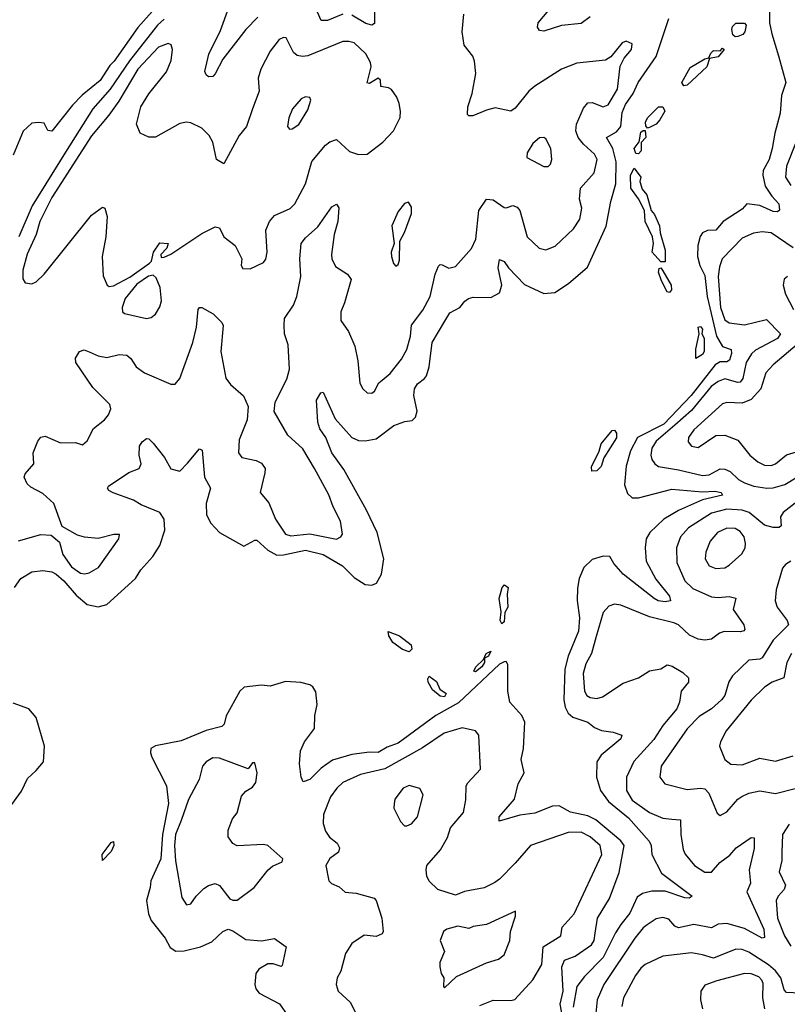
# Model space of a CAD drawing. Extents: x 1771496 to 1971148, y 471553 to 643630.
# Tile 609 of 656: x 1889440 to 1892919, y 620665 to 625129. Entities that reach past the tile are written whole.
import ezdxf

# ---------------------------------------------------------------- set-up
doc = ezdxf.new("R2010")
doc.units = 0

msp = doc.modelspace()

# ---------------------------------------------------------------- linework, layer by layer
at = {"layer": '0CON10XD'}
for points in [[(1890131, 625269), (1889975, 625093.6), (1889868, 624942), (1889848.1, 624921.9), (1889805, 624853.4), (1889723.3, 624786.7), (1889678.4, 624741.6), (1889585, 624623.3), (1889567, 624627), (1889550, 624660), (1889525, 624663.3), (1889495, 624660), (1889455, 624623.3), (1889410.8, 624515)], [(1890905, 625154.2), (1890835, 625126.4), (1890806.3, 625126.3), (1890766.8, 625215)], [(1891048.4, 625215), (1891048.1, 625111.9), (1891035.4, 625104.6), (1891007.8, 625112.2), (1890945, 625150)], [(1889735, 622616.4), (1889755, 622621.8), (1889796.7, 622645), (1889888.8, 622775), (1889892.5, 622795), (1889865.9, 622795.9), (1889795, 622777.5), (1889732.9, 622782.9), (1889702.3, 622792.3), (1889631.7, 622831.7), (1889594.4, 622935), (1889545, 622980.5), (1889489.8, 623009.8), (1889474, 623025), (1889460, 623055), (1889465, 623070), (1889503.8, 623115), (1889500.8, 623165), (1889522, 623218), (1889535, 623235.8), (1889555, 623240.6), (1889625, 623210.6), (1889692, 623212), (1889725, 623202), (1889745, 623220), (1889773.6, 623276.4), (1889824.6, 623315.4), (1889842.4, 623337.6), (1889852.2, 623365), (1889848.9, 623385), (1889771.2, 623461.2), (1889694.2, 623575), (1889692.4, 623595), (1889710.4, 623625), (1889732.6, 623632.6), (1889754.1, 623624.1), (1889795, 623605.4), (1889835, 623597.3), (1889890.7, 623610.7), (1889925, 623608.5), (1889943.1, 623593.1), (1889966.9, 623555), (1890005, 623527.5), (1890125, 623476.7), (1890145, 623476.7), (1890165, 623502.5), (1890224.5, 623665), (1890240.5, 623735), (1890248, 623815), (1890255, 623823.8), (1890265, 623824), (1890316, 623795), (1890356.4, 623756.4), (1890362.2, 623742.2), (1890351.2, 623625), (1890373.3, 623503.3), (1890395.7, 623475), (1890454.6, 623424.6), (1890475.7, 623375), (1890470, 623315), (1890434.4, 623225), (1890431.9, 623165), (1890446.7, 623145), (1890511.2, 623131.2), (1890535, 623118.1), (1890551.9, 623095), (1890550.5, 623075), (1890529.2, 622985), (1890568.7, 622938.7), (1890598.9, 622865), (1890645, 622796.9), (1890668.4, 622788.4), (1890755, 622798.5), (1890875, 622774.6), (1890895, 622784.3), (1890903.4, 622796.6), (1890893.8, 622855), (1890859.9, 622919.9), (1890840.9, 622975), (1890776.1, 623095), (1890723.3, 623183.3), (1890654.5, 623245), (1890593, 623353), (1890596.9, 623395), (1890650.7, 623499.3), (1890663.1, 623545), (1890656.2, 623655), (1890640, 623705), (1890638.2, 623745), (1890640.5, 623775), (1890680.9, 623835), (1890696.2, 623873.8), (1890713.3, 623965), (1890709.2, 624045), (1890716, 624114), (1890735, 624140), (1890790.3, 624189.7), (1890855, 624281.2), (1890875, 624293.3), (1890885.7, 624275.7), (1890881.8, 624215), (1890865.4, 624155), (1890852.5, 624065), (1890854.7, 624045), (1890870.5, 624010.5), (1890925.8, 623975), (1890942.1, 623952.1), (1890912.3, 623845), (1890895.3, 623805), (1890894.6, 623765), (1890930, 623715), (1890958.5, 623648.5), (1890972.4, 623582.4), (1890981.7, 623481.7), (1890994.2, 623455), (1891015, 623438), (1891035, 623435.8), (1891047.5, 623445), (1891067.4, 623482.6), (1891082, 623495), (1891119.4, 623525), (1891169.9, 623590.1), (1891195, 623634.2), (1891210.9, 623695), (1891216.2, 623743.8), (1891267.2, 623812.8), (1891300.5, 623875), (1891322.1, 623975), (1891337.8, 624012.2), (1891345, 624019.2), (1891355, 624018.6), (1891385, 624002.5), (1891415, 624010.8), (1891488.2, 624091.8), (1891507.3, 624135), (1891521.1, 624265), (1891555, 624316), (1891585, 624311.9), (1891635, 624277.5), (1891645, 624275.6), (1891675, 624286.7), (1891695, 624280), (1891706.4, 624265), (1891740.5, 624145), (1891794.1, 624094.1), (1891825, 624085.6), (1891867, 624103), (1891949.4, 624180.6), (1891978, 624225), (1891988.1, 624275), (1891977.7, 624315), (1891981.5, 624365), (1892043.1, 624435), (1892056.8, 624495), (1892045, 624520), (1891994.8, 624564.8), (1891970.7, 624595), (1891960.4, 624625), (1891964.1, 624655.9), (1891995, 624727.5), (1892015, 624752.2), (1892035, 624753.3), (1892085, 624734.4), (1892106.9, 624743.1), (1892148.9, 624815), (1892161.4, 624918.6), (1892179.2, 624955), (1892212, 624995), (1892215, 625020), (1892188.3, 625031.7), (1892170, 625025), (1892119.7, 624960.3), (1892095, 624945.8), (1891965, 624932.5), (1891895, 624904.5), (1891775, 624828.5), (1891747.8, 624805), (1891685, 624728.6), (1891665.4, 624714.6), (1891595, 624729.5), (1891555, 624718.9), (1891494, 624694), (1891475, 624693.3), (1891470, 624700), (1891470.6, 624735), (1891490.8, 624795), (1891506.4, 624885), (1891501.7, 624941.7), (1891494.1, 624964.1), (1891454.3, 625014.3), (1891444.6, 625075), (1891452.5, 625155)], [(1890518.6, 625141.4), (1890465.2, 625084.8), (1890359.9, 624950.1), (1890325, 624884), (1890315, 624872), (1890295, 624870.8), (1890285, 624878.8), (1890279.5, 624895), (1890297.2, 624972.8), (1890349.9, 625080.1), (1890387.6, 625185)], [(1892025, 625142.1), (1891985, 625111.5), (1891895, 625102.7), (1891815, 625078), (1891795, 625080), (1891786.2, 625095), (1891790, 625115), (1891837.9, 625172.1)], [(1892838, 625165), (1892838.4, 625115), (1892848.1, 625065), (1892878.5, 624965), (1892911.9, 624845), (1892892.2, 624785), (1892886.3, 624705), (1892861.8, 624615), (1892850.7, 624545), (1892835.9, 624495), (1892809.6, 624445), (1892807.3, 624425), (1892819.2, 624375), (1892849.4, 624329.4), (1892881.1, 624295), (1892884.2, 624265.8), (1892875, 624258), (1892855, 624259.5), (1892795, 624287.1), (1892735.7, 624294.3), (1892715, 624270), (1892627.8, 624215), (1892595, 624175.4), (1892556.4, 624173.6), (1892535, 624162.9), (1892523.2, 624146.8), (1892513.6, 624105), (1892512, 624055), (1892521.9, 624015), (1892545, 623969.2), (1892554.9, 623875), (1892598.4, 623695), (1892625, 623647.7), (1892664.1, 623634.1), (1892665.8, 623615.7), (1892656.6, 623585), (1892645, 623578.1), (1892615, 623577.9), (1892592.2, 623565), (1892482.8, 623425), (1892359.5, 623295), (1892240.3, 623235), (1892208.4, 623175), (1892188.2, 623105), (1892180.5, 623020.5), (1892195, 622981.1), (1892215, 622962.1), (1892245, 622961.2), (1892395, 623000.6), (1892535, 622988.9), (1892591, 622991), (1892619.2, 622985), (1892625, 622973.5), (1892535, 622951.7), (1892425, 622904.3)], [(1889416.6, 622555), (1889445, 622595.8), (1889495, 622626.3), (1889545, 622631.9), (1889584.7, 622625.3), (1889605, 622615.6), (1889640.4, 622585), (1889695, 622520), (1889745, 622478), (1889795, 622466.9), (1889835, 622477.5), (1889963.8, 622596.2), (1889989.4, 622635), (1890042.9, 622695), (1890075.4, 622745), (1890097.2, 622815), (1890093.8, 622865), (1890075, 622895.4), (1889989.9, 622929.9), (1889955, 622951.5), (1889863.7, 622983.7), (1889843.3, 622995), (1889838, 623005), (1889842.5, 623015), (1889935, 623075.8), (1889981.2, 623095), (1889990.8, 623115), (1889980.5, 623155), (1889983.3, 623195), (1889995, 623216), (1890015, 623230), (1890025, 623228.6), (1890045, 623210), (1890096.5, 623145), (1890125, 623092.9), (1890165, 623082.2), (1890200.7, 623119.3), (1890255, 623184), (1890267.4, 623177.4), (1890277.1, 623055), (1890304.3, 623005), (1890285.4, 622935), (1890286.4, 622885), (1890306.6, 622846.6), (1890345, 622803.5), (1890455, 622742), (1890505, 622770), (1890515, 622769.5), (1890565, 622724.7), (1890605, 622702.1), (1890635, 622702.6), (1890735, 622723.5), (1890814.9, 622704.9), (1890902.8, 622652.8), (1890955, 622600.4), (1891005, 622568.8), (1891035, 622564.7), (1891056.7, 622575), (1891079.1, 622615), (1891090.4, 622685), (1891060.4, 622805), (1891010.9, 622905), (1890909.2, 623089.3), (1890854.7, 623165), (1890826.9, 623235), (1890799.6, 623275), (1890791.5, 623305), (1890785.6, 623405), (1890805, 623437.5), (1890815, 623440), (1890869, 623319), (1890945, 623235.5), (1890975, 623221.6), (1891005, 623219.2), (1891055, 623229.6), (1891135, 623289.5), (1891185, 623307.5), (1891218.3, 623311.7), (1891233.3, 623326.7), (1891240.5, 623355), (1891225.7, 623425), (1891229.7, 623455), (1891242.3, 623477.7), (1891275, 623502.4), (1891282.8, 623515), (1891295, 623556), (1891308.9, 623665), (1891366.9, 623763.1), (1891389.1, 623800.9), (1891434.5, 623825), (1891456.7, 623853.3), (1891474.3, 623865.7), (1891495, 623871.6), (1891575, 623870), (1891615, 623890.3), (1891624.8, 623925), (1891608.3, 624005), (1891615, 624042), (1891635, 624033.1), (1891654.5, 624004.5), (1891728.3, 623928.3), (1891815, 623887.5), (1891865, 623892.9), (1891926.9, 623933.1), (1892013.2, 624006.8), (1892097.4, 624192.6), (1892118.4, 624305), (1892141.3, 624385), (1892142.6, 624485), (1892127.6, 624545), (1892098.9, 624595), (1892145, 624621.3), (1892164.5, 624645.5), (1892171, 624709), (1892185.2, 624745), (1892220.2, 624795), (1892243.2, 624845), (1892325, 624961.8), (1892381.4, 625135)], [(1890095, 625131.5), (1890065, 625104.3), (1889937.3, 624942.7), (1889849.8, 624815), (1889771, 624725), (1889648, 624528), (1889496.2, 624285), (1889435.2, 624145)], [(1892681.8, 625051.8), (1892671.4, 625061.4), (1892666.8, 625085), (1892671.1, 625098.9), (1892685, 625113.2), (1892725, 625114), (1892732.5, 625105), (1892725.7, 625074.3), (1892717.5, 625062.5), (1892695, 625052.5), (1892681.8, 625051.8)], [(1889845, 623919.2), (1889865, 623923.1), (1889938.3, 623961.8), (1890027.5, 624025), (1890037.5, 624035), (1890046.2, 624075), (1890075, 624117.5), (1890112.5, 624115), (1890106.7, 624093.3), (1890080, 624065), (1890080.7, 624050.7), (1890095, 624052.5), (1890125, 624065.8), (1890265, 624160.5), (1890325, 624189.6), (1890345, 624185.6), (1890365.3, 624145.3), (1890416.9, 624105), (1890447.1, 624045), (1890443.6, 624015), (1890451.1, 624001.1), (1890485, 623999.2), (1890545, 624029.2), (1890555, 624043.3), (1890561.9, 624075), (1890556, 624175), (1890571.6, 624215), (1890595, 624242.3), (1890665, 624272.7), (1890686.5, 624295), (1890735.5, 624385), (1890764, 624486), (1890825, 624560.9), (1890845, 624575.5), (1890875, 624585.8), (1890935, 624531.5), (1890975, 624518.5), (1891015, 624519.4), (1891085.8, 624574.2), (1891133.5, 624625), (1891164.2, 624685.8), (1891166, 624715), (1891158.9, 624748.9), (1891148.3, 624778.3), (1891125, 624813.1), (1891111.2, 624821.2), (1891075.9, 624825.9), (1891075.6, 624855.6), (1891065, 624863.8), (1891025, 624840), (1891015, 624842.5), (1891033.2, 624915), (1891030.4, 624935), (1891008.8, 624975), (1890955, 625024.6), (1890931.2, 625031.2), (1890905, 625030), (1890746, 624965), (1890722.1, 624962.1), (1890697.5, 624967.5), (1890681.2, 624981.2), (1890647.6, 625047.6), (1890635, 625049.2), (1890615, 625039.4), (1890575, 624987.1), (1890532.5, 624905), (1890520, 624865), (1890525.7, 624805), (1890494.5, 624725), (1890467.7, 624645), (1890434.5, 624605), (1890365, 624475.7), (1890332.2, 624495), (1890314.7, 624574.7), (1890298.8, 624605), (1890265, 624637.5), (1890215, 624661.1), (1890195, 624664.5), (1890165, 624658.2), (1890055, 624596.7), (1890025, 624597.5), (1889985.8, 624615), (1889968.5, 624655), (1889989.1, 624735), (1890025, 624793.1), (1890105, 624892.9), (1890125.6, 624945), (1890132.9, 624995), (1890126, 625015), (1890112, 625022), (1890069.4, 625005), (1889975.3, 624905), (1889889.6, 624760.4), (1889843.1, 624696.9), (1889765, 624602.7), (1889585, 624323.2), (1889531.1, 624215), (1889514.8, 624155.2), (1889473.7, 624066.3), (1889453.9, 623993.9), (1889454.6, 623954.6), (1889465, 623936), (1889495, 623931.4), (1889515, 623941.4), (1889551.1, 623975), (1889765, 624242.5), (1889815, 624278.8), (1889826.2, 624275), (1889836.7, 624236.7), (1889830.5, 624145), (1889814, 624055), (1889818.3, 623968.3), (1889836.2, 623925), (1889845, 623919.2)], [(1892450, 624830), (1892440.8, 624845), (1892477.9, 624912.1), (1892545, 624952.5), (1892563.3, 624956.7), (1892572.3, 624977.7), (1892585, 624989.1), (1892615, 624987.5), (1892625, 625000), (1892632.5, 624995), (1892605, 624961.2), (1892565.8, 624954.2), (1892553.5, 624915), (1892465, 624831.9), (1892450, 624830)], [(1890663, 624633), (1890675, 624633.8), (1890705, 624654.2), (1890745, 624721.2), (1890758.8, 624765), (1890755, 624776.7), (1890735, 624779.2), (1890715, 624770.8), (1890675.8, 624725), (1890659.2, 624685), (1890654, 624645), (1890663, 624633)], [(1892285, 624638), (1892277.9, 624647.9), (1892276.5, 624665), (1892284.6, 624685), (1892334.4, 624735), (1892355, 624734.4), (1892363.5, 624715), (1892341.8, 624675), (1892325, 624655.4), (1892295, 624640.5), (1892285, 624638)], [(1892245, 624520.9), (1892232.2, 624522.2), (1892225.5, 624545), (1892247.5, 624575), (1892255, 624618.8), (1892265, 624627.5), (1892275, 624627.5), (1892277.3, 624595), (1892257, 624573), (1892257.1, 624535), (1892245, 624520.9)], [(1891835, 624463.3), (1891845.7, 624474.3), (1891852, 624495), (1891846.7, 624545), (1891825, 624589.2), (1891815, 624595.6), (1891795, 624594.3), (1891765, 624568), (1891740, 624525), (1891738.8, 624505), (1891815, 624463.8), (1891835, 624463.3)], [(1892959.2, 624575), (1892915.2, 624465), (1892910.5, 624415), (1892935, 624377.3)], [(1892365, 624030.8), (1892345, 624030.8), (1892306.4, 624075), (1892312.5, 624115), (1892307.3, 624145), (1892274.6, 624215), (1892272.2, 624265), (1892245, 624317.5), (1892209.5, 624365), (1892208.5, 624425), (1892225, 624456.7), (1892254.4, 624415), (1892251.1, 624395), (1892261.6, 624361.6), (1892281.8, 624335), (1892301.9, 624265), (1892316.8, 624246.8), (1892339.7, 624195), (1892342.6, 624162.6), (1892364.7, 624085), (1892365, 624030.8)], [(1891145, 624012.5), (1891155, 624020), (1891160.7, 624039.3), (1891162.5, 624125), (1891183.8, 624165), (1891215, 624250), (1891215, 624280), (1891201.7, 624301.7), (1891183.6, 624296.4), (1891155, 624260), (1891126.2, 624195), (1891137.5, 624115), (1891124, 624075), (1891124.2, 624055), (1891134.1, 624024.1), (1891145, 624012.5)], [(1892945, 624095.3), (1892845, 624163.1), (1892805, 624167.3), (1892765, 624161.8), (1892715, 624139.3), (1892623.4, 624045), (1892610.9, 624009.1), (1892604.9, 623965), (1892616.5, 623825), (1892635, 623768.2), (1892655.3, 623755.3), (1892725, 623745.3), (1892825, 623770), (1892888.2, 623705), (1892875, 623683.7), (1892775, 623630.5), (1892756.1, 623613.9), (1892733, 623575), (1892716.8, 623503.2), (1892705, 623485.9), (1892695, 623483.9), (1892635, 623500.6), (1892605, 623489.5), (1892574.4, 623465.6), (1892485, 623358.1), (1892408.6, 623291.4), (1892325, 623219.1), (1892305, 623187.1), (1892300.9, 623155), (1892305.3, 623135), (1892318.5, 623115), (1892335, 623103.2), (1892425, 623088.9), (1892535, 623062.2), (1892565, 623065.8), (1892615, 623092.7), (1892635, 623092), (1892660.1, 623080.1), (1892698.2, 623045), (1892725, 623030), (1892767.5, 623015), (1892825.5, 623005.5), (1892855, 623006.8), (1892908.3, 623021.7), (1892965, 623056)], [(1892385, 623892.5), (1892375, 623895.6), (1892348.9, 623945), (1892334.7, 623985), (1892338, 624002), (1892345, 624004), (1892355, 623990.8), (1892391.8, 623925), (1892394.4, 623905), (1892385, 623892.5)], [(1890015, 623774.4), (1890035, 623779.4), (1890055.3, 623794.7), (1890075, 623828), (1890082, 623855), (1890076.9, 623915), (1890058.5, 623958.5), (1890045, 623971.1), (1890023.4, 623966.6), (1889970.4, 623929.6), (1889918.3, 623865), (1889903.6, 623825), (1889905.5, 623805.5), (1889915, 623797.1), (1890015, 623774.4)], [(1892920, 623965), (1892905, 623953.3), (1892899.4, 623925), (1892910.5, 623885), (1892946.8, 623815)], [(1892505, 623592.5), (1892504.6, 623635), (1892518.8, 623705), (1892514.4, 623735), (1892525, 623738.9), (1892535, 623726.2), (1892531.2, 623705), (1892542.2, 623685), (1892541.8, 623625), (1892535, 623610.6), (1892505, 623592.5)], [(1892963.9, 623656.1), (1892854.6, 623565), (1892821.7, 623528.3), (1892798.2, 623455), (1892755, 623407.1), (1892715, 623391.1), (1892645, 623393.2), (1892625, 623387.3), (1892495, 623270), (1892470.4, 623235), (1892470, 623215), (1892484.4, 623195), (1892515, 623190), (1892595, 623243.8), (1892636.2, 623246.2), (1892695, 623222.2), (1892748.9, 623155), (1892785, 623124), (1892815, 623110.3), (1892845, 623108.5), (1892865.6, 623115), (1892915, 623156.2), (1892975, 623174.2)], [(1892032.5, 623082.5), (1892032, 623102), (1892066.5, 623173.5), (1892075, 623205.7), (1892125, 623266), (1892135, 623267.5), (1892144.5, 623254.5), (1892145, 623234), (1892087.4, 623142.6), (1892075, 623103.3), (1892055, 623083.8), (1892032.5, 623082.5)], [(1892955, 622936.8), (1892899.5, 622895), (1892887.3, 622875), (1892891.4, 622835), (1892882.5, 622827.5), (1892855, 622827.1), (1892815, 622837.1), (1892746.6, 622895), (1892715, 622905.8), (1892645, 622910.6), (1892575, 622892.6), (1892470.5, 622825), (1892434.5, 622785), (1892416.2, 622735), (1892418.8, 622668.8), (1892455, 622585.5), (1892491, 622551), (1892575, 622512.8), (1892605, 622509.3), (1892655, 622514.6), (1892686.2, 622506.2), (1892673.8, 622455), (1892722.5, 622385), (1892725.7, 622365), (1892721.1, 622358.9), (1892706.7, 622353.3), (1892632.5, 622355), (1892612.1, 622347.9), (1892575, 622320), (1892545, 622315.8), (1892515, 622320), (1892475, 622339.2), (1892425.5, 622385), (1892405, 622395.3), (1892295, 622422), (1892165, 622475.5), (1892135, 622480), (1892109.4, 622470.6), (1892085, 622442), (1892052.6, 622332.6), (1892031.4, 622255), (1892005, 622208.6), (1891992.9, 622165), (1891998.9, 622085), (1892010.8, 622065), (1892025, 622056), (1892055, 622052.2), (1892081, 622059), (1892175, 622120.4), (1892245, 622145.5), (1892295, 622176.6), (1892345, 622186.4), (1892375, 622203.5), (1892397.5, 622197.5), (1892445, 622169.2), (1892470.5, 622145), (1892470.4, 622125), (1892437.5, 622085), (1892430.4, 622035), (1892417.7, 622005), (1892355, 621929.6), (1892313.9, 621866.1), (1892223.7, 621766.3), (1892190.3, 621695), (1892189.5, 621635), (1892215, 621590), (1892295, 621534.1), (1892355, 621509.3), (1892395, 621503.8), (1892435, 621502), (1892436.2, 621435), (1892447.2, 621367.2), (1892456.1, 621346.1), (1892498.9, 621295), (1892545, 621263.9), (1892575.2, 621264.8), (1892612.5, 621307.5), (1892658.7, 621341.3), (1892686.7, 621375), (1892755, 621421.9), (1892769.1, 621419.1), (1892768, 621372), (1892745.4, 621275), (1892751.8, 621215), (1892735.5, 621175), (1892812.1, 621005), (1892815, 620967.5), (1892805, 620965.6), (1892725, 621009.1), (1892645, 621031.8), (1892605, 621028.2), (1892575, 621012.3), (1892495, 621027.2), (1892425, 621011.3), (1892408.6, 621018.6), (1892381.5, 621051.5), (1892355, 621058), (1892325, 621052), (1892284, 621026), (1892265, 621011.5), (1892227.1, 620965), (1892087.2, 620755), (1892057.2, 620685), (1892047.8, 620595)], [(1892425, 622904.3), (1892359.6, 622865), (1892295.4, 622805), (1892279.7, 622775), (1892274.6, 622735), (1892278.8, 622675), (1892322.8, 622592.8), (1892384.5, 622515), (1892388.8, 622495), (1892365, 622489.4), (1892334.2, 622494.2), (1892315.4, 622505), (1892174.6, 622615), (1892133.2, 622663.2), (1892115, 622695.3), (1892085, 622696.7), (1892035, 622681.9), (1891997.1, 622645), (1891975, 622595.8), (1891967.8, 622552.2), (1891966.1, 622496.1), (1891976.8, 622416.8), (1891972.7, 622357.3), (1891926.2, 622243.8), (1891911.1, 622185), (1891906.3, 622045), (1891912.1, 622012.1), (1891925, 621984.5), (1891947.2, 621967.2), (1892015, 621944.5), (1892045, 621920.6), (1892076.2, 621906.2), (1892129.4, 621899.4), (1892168.8, 621885), (1892165, 621868.8), (1892075.6, 621795), (1892055.5, 621765), (1892053.3, 621695), (1892072, 621635), (1892108.2, 621585), (1892199.8, 621509.8), (1892293.1, 621405), (1892301.6, 621385), (1892305.4, 621345), (1892349.2, 621259.2), (1892487.5, 621155), (1892474, 621146), (1892455, 621147.3), (1892365, 621177.9), (1892305, 621178.6), (1892262.2, 621167.8), (1892239, 621151), (1892205, 621078.5), (1892165, 621026.7), (1892140.5, 620989.5), (1892085, 620877.5), (1891999.4, 620790.6), (1891964.5, 620745.5), (1891948.7, 620651.3)], [(1889435, 622767.1), (1889535, 622795.6), (1889582.7, 622792.7), (1889620.7, 622760.7), (1889635.6, 622705), (1889675, 622648.9), (1889715, 622619.2), (1889735, 622616.4)], [(1892595, 622640.4), (1892635, 622644.6), (1892655, 622655.5), (1892712.6, 622707.4), (1892727.5, 622735), (1892730, 622755), (1892723.6, 622785), (1892705, 622808.2), (1892682.2, 622822.2), (1892645, 622823.6), (1892602.9, 622805), (1892568.5, 622765), (1892549.2, 622715), (1892547.1, 622685), (1892565, 622653.5), (1892595, 622640.4)], [(1892935.5, 622674.5), (1892910.9, 622659.1), (1892897.8, 622642.2), (1892868.9, 622545), (1892864.5, 622495), (1892873.5, 622465), (1892917.5, 622405), (1892924.5, 622385), (1892854.1, 622315.9), (1892805, 622236.2), (1892795, 622229.6), (1892744, 622225), (1892670.6, 622155), (1892653.6, 622126.4), (1892635, 622065.7), (1892620.8, 622045), (1892575.2, 622004.8), (1892519.9, 621970.1), (1892465, 621914.6), (1892347.5, 621745), (1892340.6, 621695), (1892363.8, 621665), (1892465, 621638.8), (1892525, 621645.4), (1892545, 621641.5), (1892562.5, 621622.5), (1892601.7, 621531.7), (1892615, 621520.8), (1892645, 621537.1), (1892694.4, 621595), (1892712.4, 621607.6), (1892745, 621622.7), (1892795, 621633.6), (1892865, 621621.5), (1892955, 621644.2)], [(1891625, 622389.5), (1891617.3, 622405), (1891622.2, 622445), (1891612.8, 622505), (1891626.4, 622555), (1891637.6, 622567.6), (1891653.6, 622555), (1891649.1, 622525), (1891652.2, 622465), (1891637.8, 622442.2), (1891635, 622398.8), (1891625, 622389.5)], [(1891205, 622263.2), (1891175, 622273.1), (1891131.1, 622305), (1891112.3, 622335), (1891110, 622355), (1891160.6, 622335), (1891213.8, 622295), (1891217.2, 622275), (1891205, 622263.2)], [(1891505, 622172.9), (1891498.8, 622175), (1891507.1, 622195), (1891541.9, 622228.1), (1891553.8, 622255), (1891575, 622266.2), (1891565, 622244.1), (1891546.1, 622233.9), (1891546.1, 622215), (1891535, 622195.6), (1891505, 622172.9)], [(1892937.7, 622255), (1892916.7, 622215), (1892903.6, 622145), (1892850.6, 622125), (1892815, 622102.3), (1892755.7, 622044.3), (1892641.5, 621905), (1892615.7, 621855), (1892612.2, 621835), (1892635.5, 621775), (1892663.1, 621753.1), (1892715, 621751.3), (1892795, 621781.5), (1892865, 621767.1), (1892945, 621791.8)], [(1891899.8, 620610.2), (1891889.8, 620665), (1891902.5, 620725), (1891897.1, 620835), (1891909.5, 620865), (1891957, 620883), (1892030.8, 620935), (1892043.1, 620955), (1892048.1, 620988.1), (1892058.2, 621055), (1892113.7, 621145), (1892156.7, 621263.3), (1892179.5, 621385), (1892165, 621405.9), (1892051.3, 621501.3), (1892015, 621519.4), (1891936.7, 621536.7), (1891885, 621565.4), (1891855, 621562.8), (1891775, 621531.8), (1891706.8, 621523.2), (1891613.3, 621495), (1891612.5, 621515), (1891682.6, 621595), (1891698.7, 621665), (1891726.7, 621715), (1891712.6, 621775), (1891722.7, 621825), (1891728.5, 621945), (1891715.4, 621975), (1891675, 622019.1), (1891661.5, 622035), (1891652.9, 622085), (1891652.9, 622205), (1891645, 622220), (1891635, 622218.1), (1891615, 622206.9), (1891428.7, 622031.3), (1891326.2, 621975), (1891155, 621849.1), (1891105, 621831.1), (1891065, 621806.8), (1891025, 621808.8), (1890945, 621797.5), (1890858.1, 621771.9), (1890806.5, 621735), (1890755, 621684.4), (1890725, 621673.8), (1890716, 621695), (1890708.1, 621755), (1890712.2, 621815), (1890730, 621855), (1890775.6, 621915), (1890778.1, 621975), (1890788.1, 622025), (1890781.7, 622081.7), (1890768.8, 622105), (1890754.3, 622114.3), (1890714.5, 622124.5), (1890645, 622128.2), (1890575, 622107.7), (1890535, 622111.8), (1890457.2, 622102.8), (1890437.3, 622085), (1890375, 621972.5), (1890365.7, 621935), (1890355.8, 621924.2), (1890285, 621906.5), (1890170.8, 621859.2), (1890055, 621837.5), (1890033.9, 621825), (1890031.8, 621805), (1890038.2, 621785), (1890105.2, 621655), (1890113.6, 621575), (1890087.6, 621435), (1890078.9, 621325), (1890033.9, 621225), (1890031.5, 621195), (1890014.1, 621135), (1890023, 621075), (1890035.2, 621045.2), (1890099.7, 620965), (1890121.9, 620921.9), (1890146.7, 620906.7), (1890185, 620908.2), (1890258.8, 620925), (1890311.1, 620948.9), (1890360.8, 620995), (1890385, 621005.4), (1890405, 620998.9), (1890465, 620958.2), (1890535, 620952.7), (1890594, 620964), (1890647.5, 620925), (1890629.5, 620840.5), (1890625, 620836.7), (1890588.9, 620848.9), (1890565, 620848.2), (1890523.3, 620825), (1890510, 620805), (1890505.7, 620755), (1890510.5, 620735), (1890525.6, 620715), (1890616.7, 620666.7), (1890655, 620613.3)], [(1891365, 622058.9), (1891345, 622061.8), (1891310.9, 622090.9), (1891290.9, 622125), (1891289.1, 622140.9), (1891295, 622152.5), (1891328.3, 622128.3), (1891343.6, 622093.6), (1891372.9, 622075), (1891365, 622058.9)], [(1889391.7, 621555), (1889448.1, 621631.9), (1889475, 621689.2), (1889515, 621724.6), (1889548.2, 621765), (1889552.2, 621835), (1889514.1, 621965), (1889481.8, 622005), (1889409.9, 622029.9)], [(1891525, 620660), (1891585, 620683.6), (1891665, 620682.1), (1891683.2, 620686.8), (1891765, 620775.6), (1891806.6, 620845), (1891811.8, 620925), (1891893.1, 620975), (1891898.8, 621015), (1891953.1, 621075), (1892078.1, 621345), (1892070.6, 621385), (1892025, 621424.7), (1891985, 621444.8), (1891925.8, 621444.2), (1891755, 621385.6), (1891685.4, 621305), (1891615, 621232.5), (1891592.8, 621217.3), (1891545, 621192.9), (1891455, 621176), (1891415, 621160), (1891335.5, 621185.5), (1891295, 621224), (1891285.5, 621245.5), (1891281.5, 621275), (1891285.6, 621295), (1891347.1, 621365), (1891378.5, 621421.5), (1891391.8, 621465), (1891450.5, 621535), (1891462.4, 621592.4), (1891463.9, 621655), (1891470.3, 621669.7), (1891528.3, 621731.7), (1891520, 621885), (1891505.6, 621905.6), (1891445, 621918.5), (1891364.2, 621895), (1891265, 621827.3), (1891095, 621732.6)], [(1890195, 621116.2), (1890215, 621120.8), (1890239.4, 621155), (1890275, 621189.4), (1890295, 621203.1), (1890325, 621212.5), (1890345, 621203.8), (1890392.7, 621142.7), (1890405, 621136.5), (1890425, 621137.5), (1890502.9, 621195), (1890565.6, 621274.4), (1890585, 621291.2), (1890628.8, 621311.2), (1890632.5, 621325), (1890565, 621385.6), (1890545, 621389.4), (1890425, 621383.8), (1890405, 621393.8), (1890384.4, 621425), (1890384.4, 621455), (1890403.6, 621506.4), (1890425, 621533.3), (1890445, 621608.6), (1890465, 621632), (1890495, 621650), (1890509.7, 621670.3), (1890515.7, 621715), (1890505, 621760), (1890495, 621760), (1890475, 621733.3), (1890345, 621781.8), (1890315, 621782.2), (1890284.2, 621765), (1890268.5, 621745), (1890252.5, 621685), (1890205, 621594), (1890171.2, 621498.8), (1890145.6, 621435), (1890141.1, 621385), (1890145.2, 621315.2), (1890175, 621150), (1890195, 621116.2)], [(1891095, 621732.6), (1890985, 621707.6), (1890905, 621670), (1890877.7, 621645), (1890848.7, 621605), (1890816.5, 621525), (1890814.7, 621485), (1890825, 621450.8), (1890843.4, 621423.4), (1890878, 621395), (1890889.2, 621375), (1890884.3, 621355), (1890845, 621325.6), (1890826.7, 621295), (1890841.4, 621225), (1890852.2, 621212.2), (1890887, 621197), (1890915, 621172.9), (1890965, 621169.1), (1891046.1, 621146.1), (1891055.6, 621135), (1891081.5, 621055), (1891086.9, 620995), (1891082, 620985), (1891055, 620971.9), (1891001.1, 620978.9), (1890945, 620941.1), (1890916.4, 620895), (1890894.5, 620815), (1890879.1, 620785), (1890874.6, 620755), (1890882.7, 620725), (1890936.9, 620675), (1890962.9, 620625)], [(1891195, 621474), (1891215, 621484), (1891242.9, 621515), (1891268, 621615), (1891253.2, 621643.2), (1891205, 621657.1), (1891178, 621645), (1891140, 621595), (1891136.4, 621573.6), (1891136.2, 621555), (1891165, 621493.3), (1891184.3, 621474.3), (1891195, 621474)], [(1892927.5, 621482.5), (1892897.6, 621435), (1892894.6, 621355.4), (1892893.6, 621316.4), (1892882, 621265), (1892911.2, 621205), (1892904.7, 621185.3), (1892877.5, 621155), (1892868.9, 621135), (1892875, 621055.8), (1892905.9, 620975), (1892935, 620928.2)], [(1889815, 621317.5), (1889814.2, 621345), (1889855, 621398), (1889865, 621402.5), (1889865.7, 621385.7), (1889855, 621358), (1889815, 621317.5)], [(1891365, 620740), (1891418.9, 620791.1), (1891555, 620853.8), (1891609.8, 620870.2), (1891635, 620888.6), (1891661.5, 620955), (1891664.4, 620995), (1891686.7, 621065), (1891687.5, 621087.5), (1891555, 621026.7), (1891495, 621017.8), (1891475, 621008.6), (1891425, 621020), (1891375, 621005.6), (1891360, 620995), (1891346, 620955), (1891364.5, 620905), (1891344, 620855), (1891344, 620835), (1891350, 620805), (1891362.5, 620785), (1891360, 620745), (1891365, 620740)], [(1893115, 620602.5), (1893061.1, 620671.1), (1893035, 620693.2), (1892975, 620716), (1892915, 620718.5), (1892905, 620730), (1892890, 620785), (1892865, 620816.6), (1892834.1, 620844.1), (1892745, 620901.8), (1892715, 620913.1), (1892685, 620915.3), (1892585, 620873.9), (1892535, 620889.4), (1892485, 620898), (1892355, 620882.9), (1892275, 620845.4), (1892255, 620829.1), (1892230.7, 620795), (1892176.9, 620695), (1892168.2, 620655)], [(1892817.5, 620645), (1892808.1, 620695), (1892809.3, 620759.3), (1892804.1, 620775), (1892789.2, 620789.2), (1892755, 620803.8), (1892725, 620804.7), (1892598.9, 620771.1), (1892545, 620751.9), (1892526.5, 620725), (1892525.4, 620685.4), (1892534, 620645)]]:
    msp.add_lwpolyline(points, dxfattribs=at)

doc.saveas('drawing.dxf')
